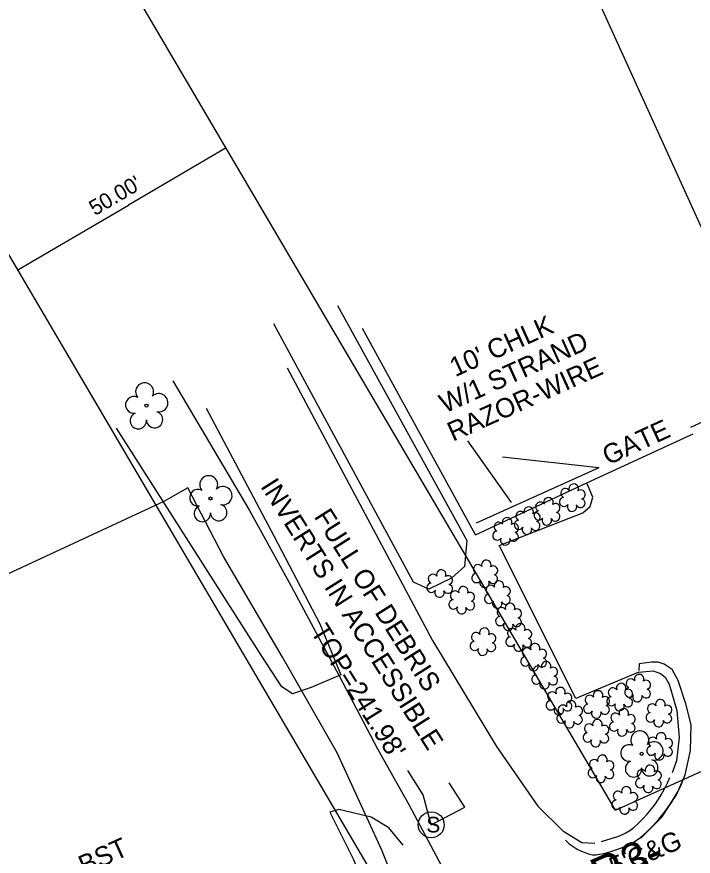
# Model space of a CAD drawing. Extents: x 2100323 to 2109811, y 740376 to 749755.
# Drawn here: x 2107547.7 to 2107687.7, y 746109 to 746282.9 of the extents above; entities that cross this region are included whole.
import ezdxf

# ---------------------------------------------------------------- set-up
doc = ezdxf.new("R2010")
doc.units = 0
for name, color, linetype in [('Exist Building', 7, 'Continuous'), ('Exist Horizontal Alignment Direction Label', 7, 'Continuous'), ('Exist Other Culture Fence Line', 7, 'Continuous'), ('Exist Other Culture Fence Line Leader', 7, 'Continuous'), ('Exist Other Culture Fence Line Text', 7, 'Continuous'), ('Exist Other Culture Gate', 7, 'Continuous'), ('Exist Right of Way Line', 7, 'Continuous'), ('Exist Right of Way Width CELL', 7, 'Continuous'), ('Exist Roads Change in Surface', 7, 'Continuous'), ('Exist Roads Curbs', 7, 'Continuous'), ('Exist Roads EOP', 7, 'Continuous'), ('Exist Roads EOP Other', 7, 'Continuous'), ('Exist Roads EOP Other Text', 7, 'Continuous'), ('Exist Roads EOP Text', 7, 'Continuous'), ('Exist Structure Minor Pipes RCP 15 Inch Invert', 7, 'Continuous'), ('Exist Structure Minor Pipes RCP 15 Inch Leader', 7, 'Continuous'), ('Exist Structure Minor Storm Sewer Manhole CELL', 7, 'Continuous'), ('Exist Structure Minor Storm Sewer Manhole Leader', 7, 'Continuous'), ('Exist Structure Minor Storm Sewer Manhole Text', 7, 'Continuous'), ('Exist Utilities Power UG Cable SUE LOS B', 7, 'Continuous'), ('Exist Utilities Water UG Line SUE LOS B', 7, 'Continuous'), ('Exist Vegetation Shrub CELL', 7, 'Continuous'), ('Exist Vegetation Tree CELL', 7, 'Continuous'), ('Exist Vegetation Woods Line', 7, 'Continuous')]:
    doc.layers.add(name, color=color, linetype=linetype)

msp = doc.modelspace()

# ---------------------------------------------------------------- linework, layer by layer
at = {"layer": 'Exist Building'}
msp.add_lwpolyline([(2107649.54, 746327.06), (2107704.97, 746205.06), (2107812.13, 746253.74), (2107821.93, 746232.17), (2107844.36, 746242.36), (2107835.73, 746261.35), (2107882.31, 746282.51), (2107825.71, 746407.1)], close=True, dxfattribs=at)
at = {"layer": 'Exist Other Culture Fence Line'}
for points in [[(2107687.22, 746197.91), (2107701.66, 746204.54)], [(2107668.22, 746189.51), (2107642.81, 746178.06)]]:
    msp.add_lwpolyline(points, dxfattribs=at)
at = {"layer": 'Exist Other Culture Fence Line Leader'}
msp.add_line((2107650.13, 746182.32), (2107641.05, 746195.12), dxfattribs=at)
at = {"layer": 'Exist Other Culture Gate'}
msp.add_lwpolyline([(2107668.22, 746189.51), (2107648.25, 746191.73)], dxfattribs=at)
at = {"layer": 'Exist Right of Way Line'}
for p, q in [((2107671.67, 746118.57), (2108841.9, 746650.69)), ((2107625.91, 746097.76), (2107452.28, 746393.17)), ((2107671.67, 746118.57), (2107521.49, 746374.1))]:
    msp.add_line(p, q, dxfattribs=at)
at = {"layer": 'Exist Right of Way Width CELL'}
for p in [(2107591.01, 746255.81), (2107547.91, 746230.48)]:
    msp.add_line(p, (2107570.79, 746243.93), dxfattribs=at)
at = {"layer": 'Exist Roads Change in Surface'}
msp.add_lwpolyline([(2107665.71, 746186.38), (2107687.75, 746196.53)], dxfattribs=at)
at = {"layer": 'Exist Roads Curbs'}
for points in [[(2107676.51, 746147.16), (2107679.43, 746147.47), (2107680.99, 746146.88), (2107681.95, 746146.11), (2107682.78, 746144.72), (2107684.33, 746139.26), (2107684.85, 746133.65), (2107684.26, 746128.8), (2107683.39, 746126.33)], [(2107668.79, 746112.12), (2107670.73, 746112.69), (2107672.11, 746113.15), (2107672.99, 746113.51), (2107673.79, 746113.92), (2107674.6, 746114.38), (2107675.44, 746115), (2107676.38, 746115.85), (2107677.36, 746116.87), (2107678.12, 746117.69), (2107678.61, 746118.26), (2107679.01, 746118.76), (2107679.49, 746119.37), (2107680.05, 746120.1), (2107680.59, 746120.89), (2107681.13, 746121.74), (2107681.73, 746122.84), (2107682.49, 746124.39), (2107682.93, 746125.33)]]:
    msp.add_lwpolyline(points, dxfattribs=at)
at = {"layer": 'Exist Roads EOP'}
for points in [[(2107603.7, 746210.21), (2107633.79, 746153.75), (2107647, 746131.78), (2107655.56, 746119.42), (2107660.76, 746114.32), (2107664.66, 746111.91), (2107667.36, 746111.74)], [(2107586.92, 746201.88), (2107600.88, 746175.38), (2107610.42, 746157.17), (2107614.77, 746146.65)], [(2107661.33, 746112.35), (2107662.06, 746111.64), (2107662.86, 746111.03), (2107663.72, 746110.53), (2107664.6, 746110.11), (2107665.48, 746109.74), (2107666.27, 746109.48), (2107666.88, 746109.35), (2107667.11, 746109.33), (2107667.63, 746109.36), (2107668.34, 746109.46), (2107669.23, 746109.62), (2107670.3, 746109.9), (2107671.55, 746110.3), (2107672.87, 746110.79), (2107674.19, 746111.36), (2107675.49, 746112.03), (2107676.81, 746112.93), (2107678.14, 746114.09), (2107679.44, 746115.39), (2107680.65, 746116.74), (2107681.78, 746118.14), (2107682.84, 746119.61), (2107683.82, 746121.16), (2107684.61, 746122.5), (2107685.07, 746123.34), (2107685.35, 746123.97), (2107685.83, 746125.29)]]:
    msp.add_lwpolyline(points, dxfattribs=at)
at = {"layer": 'Exist Roads EOP Other'}
for points in [[(2107642.64, 746175.65), (2107619.24, 746218.39)], [(2107614.77, 746146.65), (2107608.63, 746143.98), (2107604.8, 746142.66), (2107602.58, 746144.16), (2107598.26, 746150.72), (2107568.34, 746197.69)], [(2107642.64, 746175.65), (2107665.71, 746186.38)], [(2107647.55, 746173.44), (2107664.91, 746180.2), (2107666.43, 746181.51), (2107666.98, 746183.45), (2107665.79, 746186.21)], [(2107676.51, 746147.16), (2107663.43, 746141.75), (2107647.55, 746173.44)], [(2107676.87, 746112.78), (2107681.27, 746117.17), (2107684.27, 746121.74), (2107686.05, 746125.93), (2107687.19, 746130.92), (2107687.34, 746136.25), (2107686.25, 746140.61), (2107684.64, 746145.45), (2107683.42, 746147.69), (2107681.74, 746148.84), (2107680.51, 746149.24), (2107679.12, 746149.24), (2107676.58, 746148.92), (2107676.46, 746147.52)], [(2107614.37, 746118.7), (2107612.49, 746118.14), (2107617.35, 746108.53), (2107620.96, 746099.84), (2107533.73, 746059.43), (2107528.89, 746070.42), (2107527.28, 746070.8), (2107522.51, 746068.43), (2107516.73, 746064.97), (2107515.51, 746063.97), (2107515.26, 746062.56), (2107515.46, 746058.87), (2107516.23, 746053.35), (2107518.29, 746047.1), (2107520.46, 746045.3), (2107525.92, 746043.61)], [(2107627.67, 746111.36), (2107624.69, 746114.96), (2107621.03, 746117.14), (2107614.37, 746118.7)]]:
    msp.add_lwpolyline(points, dxfattribs=at)
at = {"layer": 'Exist Structure Minor Pipes RCP 15 Inch Leader'}
msp.add_lwpolyline([(2107633.5, 746115.56), (2107640.43, 746119.2), (2107637.22, 746124.27)], dxfattribs=at)
at = {"layer": 'Exist Structure Minor Storm Sewer Manhole CELL'}
msp.add_circle((2107633.5, 746115.56), 2.69, dxfattribs=at)
at = {"layer": 'Exist Structure Minor Storm Sewer Manhole Leader'}
msp.add_lwpolyline([(2107633.5, 746115.56), (2107631.84, 746121.73), (2107628.67, 746126.82)], dxfattribs=at)
at = {"layer": 'Exist Utilities Power UG Cable SUE LOS B'}
msp.add_lwpolyline([(2107624.04, 746097.71), (2107625.05, 746097.99), (2107627.1, 746099.49), (2107626.72, 746101.67), (2107623.28, 746110.3), (2107614.03, 746130.46), (2107602.7, 746150.31), (2107590.46, 746171.1), (2107583.07, 746185.32), (2107578.15, 746182.49), (2107528, 746159.25), (2107491.83, 746143.05), (2107484.7, 746142.92), (2107474.73, 746143.55), (2107462.64, 746144.39), (2107457.99, 746144.93), (2107454.79, 746145.01)], dxfattribs=at)
at = {"layer": 'Exist Utilities Water UG Line SUE LOS B'}
msp.add_lwpolyline([(2107580.01, 746207.49), (2107595.89, 746180.69), (2107604.46, 746165.13), (2107614.43, 746146.42), (2107622.34, 746131.3), (2107628.84, 746119.77), (2107639.66, 746099.56), (2107647.59, 746086.01), (2107654.08, 746072.38), (2107661.24, 746057.67)], dxfattribs=at)
at = {"layer": 'Exist Vegetation Shrub CELL'}
for p, q in [((2107662.78, 746183.13), (2107662.78, 746183.13)), ((2107657.56, 746180.31), (2107657.56, 746180.31)), ((2107653.44, 746178.38), (2107653.44, 746178.38)), ((2107648.97, 746176.17), (2107648.97, 746176.17)), ((2107644.67, 746167.37), (2107644.67, 746167.37)), ((2107635.34, 746165.36), (2107635.34, 746165.36)), ((2107647.29, 746163.07), (2107647.29, 746163.07)), ((2107639.9, 746161.9), (2107639.9, 746161.9)), ((2107649.58, 746158.46), (2107649.58, 746158.46)), ((2107651.71, 746154.19), (2107651.71, 746154.19)), ((2107644.28, 746153.31), (2107644.28, 746153.31)), ((2107654.8, 746150.11), (2107654.8, 746150.11)), ((2107657.08, 746146.38), (2107657.08, 746146.38)), ((2107676.32, 746143.69), (2107676.32, 746143.69)), ((2107672.61, 746141.84), (2107672.61, 746141.84)), ((2107660.05, 746141), (2107660.05, 746141)), ((2107667.81, 746140.31), (2107667.81, 746140.31)), ((2107662.24, 746138.27), (2107662.24, 746138.27)), ((2107680.72, 746138.51), (2107680.72, 746138.51)), ((2107673.15, 746136.59), (2107673.15, 746136.59)), ((2107667.68, 746134.36), (2107667.68, 746134.36)), ((2107680.87, 746131.61), (2107680.87, 746131.61)), ((2107668.73, 746126.98), (2107668.73, 746126.98)), ((2107678.56, 746124.89), (2107678.56, 746124.89)), ((2107673.66, 746120.43), (2107673.66, 746120.43))]:
    msp.add_line(p, q, dxfattribs=at)
for centre, radius, start, end in [((2107661.3, 746184.26), 0.968, 35.8908, 245.4216), ((2107663.01, 746185.17), 0.99, 334.8391, 200.4717), ((2107664.46, 746184), 0.929, 284.4567, 126.0861), ((2107657.79, 746182.35), 0.99, 334.8391, 200.4717), ((2107660.98, 746182.43), 0.955, 95.1099, 327.9534), ((2107664.42, 746182.2), 0.937, 204.9913, 73.4601), ((2107653.67, 746180.42), 0.99, 334.8391, 200.4717), ((2107656.08, 746181.44), 0.968, 35.8908, 245.4216), ((2107659.23, 746181.18), 0.929, 284.4567, 126.0861), ((2107662.66, 746181.45), 0.984, 151.2797, 21.387), ((2107651.96, 746179.51), 0.968, 35.8908, 245.4216), ((2107655.12, 746179.25), 0.929, 284.4567, 126.0861), ((2107655.76, 746179.61), 0.955, 95.1099, 327.9534), ((2107659.2, 746179.38), 0.937, 204.9913, 73.4601), ((2107647.48, 746177.29), 0.968, 35.8908, 245.4216), ((2107649.2, 746178.21), 0.99, 334.8391, 200.4717), ((2107650.64, 746177.03), 0.929, 284.4567, 126.0861), ((2107651.64, 746177.68), 0.955, 95.1099, 327.9534), ((2107655.08, 746177.46), 0.937, 204.9913, 73.4601), ((2107657.43, 746178.63), 0.984, 151.2797, 21.387), ((2107647.17, 746175.46), 0.955, 95.1099, 327.9534), ((2107650.6, 746175.24), 0.937, 204.9913, 73.4601), ((2107653.32, 746176.7), 0.984, 151.2797, 21.387), ((2107648.84, 746174.48), 0.984, 151.2797, 21.387), ((2107643.19, 746168.5), 0.968, 35.8908, 245.4216), ((2107644.9, 746169.41), 0.99, 334.8391, 200.4717), ((2107646.34, 746168.24), 0.929, 284.4567, 126.0861), ((2107633.85, 746166.48), 0.968, 35.8908, 245.4216), ((2107635.57, 746167.4), 0.99, 334.8391, 200.4717), ((2107642.87, 746166.67), 0.955, 95.1099, 327.9534), ((2107637.01, 746166.23), 0.929, 284.4567, 126.0861), ((2107644.54, 746165.69), 0.984, 151.2797, 21.387), ((2107646.31, 746166.45), 0.937, 204.9913, 73.4601), ((2107647.52, 746165.11), 0.99, 334.8391, 200.4717), ((2107633.54, 746164.65), 0.955, 95.1099, 327.9534), ((2107635.21, 746163.67), 0.984, 151.2797, 21.387), ((2107636.97, 746164.43), 0.937, 204.9913, 73.4601), ((2107638.42, 746163.03), 0.968, 35.8908, 245.4216), ((2107640.13, 746163.94), 0.99, 334.8391, 200.4717), ((2107645.81, 746164.2), 0.968, 35.8908, 245.4216), ((2107648.96, 746163.94), 0.929, 284.4567, 126.0861), ((2107641.57, 746162.77), 0.929, 284.4567, 126.0861), ((2107645.49, 746162.37), 0.955, 95.1099, 327.9534), ((2107648.93, 746162.14), 0.937, 204.9913, 73.4601), ((2107638.1, 746161.2), 0.955, 95.1099, 327.9534), ((2107639.77, 746160.22), 0.984, 151.2797, 21.387), ((2107641.54, 746160.97), 0.937, 204.9913, 73.4601), ((2107647.16, 746161.39), 0.984, 151.2797, 21.387), ((2107648.1, 746159.59), 0.968, 35.8908, 245.4216), ((2107649.81, 746160.5), 0.99, 334.8391, 200.4717), ((2107651.26, 746159.33), 0.929, 284.4567, 126.0861), ((2107647.78, 746157.76), 0.955, 95.1099, 327.9534), ((2107649.46, 746156.78), 0.984, 151.2797, 21.387), ((2107651.22, 746157.53), 0.937, 204.9913, 73.4601), ((2107651.94, 746156.23), 0.99, 334.8391, 200.4717), ((2107642.8, 746154.43), 0.968, 35.8908, 245.4216), ((2107644.51, 746155.35), 0.99, 334.8391, 200.4717), ((2107650.23, 746155.31), 0.968, 35.8908, 245.4216), ((2107653.38, 746155.05), 0.929, 284.4567, 126.0861), ((2107642.48, 746152.6), 0.955, 95.1099, 327.9534), ((2107645.95, 746154.18), 0.929, 284.4567, 126.0861), ((2107649.91, 746153.48), 0.955, 95.1099, 327.9534), ((2107653.35, 746153.26), 0.937, 204.9913, 73.4601), ((2107644.15, 746151.62), 0.984, 151.2797, 21.387), ((2107645.92, 746152.38), 0.937, 204.9913, 73.4601), ((2107651.58, 746152.5), 0.984, 151.2797, 21.387), ((2107653.32, 746151.24), 0.968, 35.8908, 245.4216), ((2107655.03, 746152.15), 0.99, 334.8391, 200.4717), ((2107656.48, 746150.98), 0.929, 284.4567, 126.0861), ((2107653, 746149.4), 0.955, 95.1099, 327.9534), ((2107656.44, 746149.18), 0.937, 204.9913, 73.4601), ((2107654.68, 746148.42), 0.984, 151.2797, 21.387), ((2107655.6, 746147.51), 0.968, 35.8908, 245.4216), ((2107657.31, 746148.42), 0.99, 334.8391, 200.4717), ((2107655.28, 746145.67), 0.955, 95.1099, 327.9534), ((2107658.75, 746147.25), 0.929, 284.4567, 126.0861), ((2107676.55, 746145.73), 0.99, 334.8391, 200.4717), ((2107656.95, 746144.69), 0.984, 151.2797, 21.387), ((2107658.72, 746145.45), 0.937, 204.9913, 73.4601), ((2107672.84, 746143.88), 0.99, 334.8391, 200.4717), ((2107674.84, 746144.82), 0.968, 35.8908, 245.4216), ((2107677.99, 746144.56), 0.929, 284.4567, 126.0861), ((2107658.56, 746142.12), 0.968, 35.8908, 245.4216), ((2107660.27, 746143.04), 0.99, 334.8391, 200.4717), ((2107668.04, 746142.35), 0.99, 334.8391, 200.4717), ((2107671.13, 746142.97), 0.968, 35.8908, 245.4216), ((2107674.52, 746142.98), 0.955, 95.1099, 327.9534), ((2107674.28, 746142.71), 0.929, 284.4567, 126.0861), ((2107677.96, 746142.76), 0.937, 204.9913, 73.4601), ((2107661.72, 746141.87), 0.929, 284.4567, 126.0861), ((2107666.33, 746141.44), 0.968, 35.8908, 245.4216), ((2107669.48, 746141.18), 0.929, 284.4567, 126.0861), ((2107670.81, 746141.14), 0.955, 95.1099, 327.9534), ((2107674.25, 746140.91), 0.937, 204.9913, 73.4601), ((2107676.19, 746142.01), 0.984, 151.2797, 21.387), ((2107680.95, 746140.55), 0.99, 334.8391, 200.4717), ((2107658.25, 746140.29), 0.955, 95.1099, 327.9534), ((2107659.92, 746139.31), 0.984, 151.2797, 21.387), ((2107660.75, 746139.4), 0.968, 35.8908, 245.4216), ((2107661.68, 746140.07), 0.937, 204.9913, 73.4601), ((2107662.47, 746140.31), 0.99, 334.8391, 200.4717), ((2107663.91, 746139.14), 0.929, 284.4567, 126.0861), ((2107666.01, 746139.6), 0.955, 95.1099, 327.9534), ((2107669.45, 746139.38), 0.937, 204.9913, 73.4601), ((2107672.48, 746140.16), 0.984, 151.2797, 21.387), ((2107673.38, 746138.63), 0.99, 334.8391, 200.4717), ((2107679.24, 746139.63), 0.968, 35.8908, 245.4216), ((2107682.39, 746139.38), 0.929, 284.4567, 126.0861), ((2107660.44, 746137.57), 0.955, 95.1099, 327.9534), ((2107663.87, 746137.34), 0.937, 204.9913, 73.4601), ((2107667.68, 746138.62), 0.984, 151.2797, 21.387), ((2107671.67, 746137.72), 0.968, 35.8908, 245.4216), ((2107674.83, 746137.46), 0.929, 284.4567, 126.0861), ((2107678.92, 746137.8), 0.955, 95.1099, 327.9534), ((2107682.36, 746137.58), 0.937, 204.9913, 73.4601), ((2107662.11, 746136.59), 0.984, 151.2797, 21.387), ((2107666.2, 746135.49), 0.968, 35.8908, 245.4216), ((2107667.91, 746136.4), 0.99, 334.8391, 200.4717), ((2107669.35, 746135.23), 0.929, 284.4567, 126.0861), ((2107671.35, 746135.89), 0.955, 95.1099, 327.9534), ((2107674.79, 746135.66), 0.937, 204.9913, 73.4601), ((2107680.59, 746136.82), 0.984, 151.2797, 21.387), ((2107665.88, 746133.65), 0.955, 95.1099, 327.9534), ((2107673.03, 746134.91), 0.984, 151.2797, 21.387), ((2107681.09, 746133.65), 0.99, 334.8391, 200.4717), ((2107667.55, 746132.68), 0.984, 151.2797, 21.387), ((2107669.32, 746133.43), 0.937, 204.9913, 73.4601), ((2107679.38, 746132.74), 0.968, 35.8908, 245.4216), ((2107682.54, 746132.48), 0.929, 284.4567, 126.0861), ((2107679.07, 746130.91), 0.955, 95.1099, 327.9534), ((2107682.5, 746130.69), 0.937, 204.9913, 73.4601), ((2107668.95, 746129.02), 0.99, 334.8391, 200.4717), ((2107680.74, 746129.93), 0.984, 151.2797, 21.387), ((2107667.24, 746128.1), 0.968, 35.8908, 245.4216), ((2107670.4, 746127.85), 0.929, 284.4567, 126.0861), ((2107678.79, 746126.93), 0.99, 334.8391, 200.4717), ((2107666.93, 746126.27), 0.955, 95.1099, 327.9534), ((2107668.6, 746125.29), 0.984, 151.2797, 21.387), ((2107670.36, 746126.05), 0.937, 204.9913, 73.4601), ((2107677.08, 746126.02), 0.968, 35.8908, 245.4216), ((2107680.23, 746125.76), 0.929, 284.4567, 126.0861), ((2107676.76, 746124.19), 0.955, 95.1099, 327.9534), ((2107680.2, 746123.97), 0.937, 204.9913, 73.4601), ((2107672.17, 746121.56), 0.968, 35.8908, 245.4216), ((2107673.88, 746122.47), 0.99, 334.8391, 200.4717), ((2107675.33, 746121.3), 0.929, 284.4567, 126.0861), ((2107678.43, 746123.21), 0.984, 151.2797, 21.387), ((2107671.85, 746119.72), 0.955, 95.1099, 327.9534), ((2107673.53, 746118.74), 0.984, 151.2797, 21.387), ((2107675.29, 746119.5), 0.937, 204.9913, 73.4601)]:
    msp.add_arc(centre, radius, start, end, dxfattribs=at)
at = {"layer": 'Exist Vegetation Tree CELL'}
for p, q in [((2107574.54, 746202.38), (2107574.54, 746202.38)), ((2107587.8, 746183.14), (2107587.8, 746183.14)), ((2107677.08, 746130.26), (2107677.08, 746130.26))]:
    msp.add_line(p, q, dxfattribs=at)
for centre in [(2107574.54, 746202.38), (2107587.8, 746183.14), (2107677.08, 746130.26)]:
    msp.add_circle(centre, 0.326, dxfattribs=at)
for centre, radius, start, end in [((2107574.15, 746205.25), 1.86, 330.1651, 219.7134), ((2107571.93, 746202.53), 1.73, 62.6636, 279.3457), ((2107577.08, 746202.97), 1.9, 257.1011, 134.1999), ((2107572.83, 746199.26), 1.69, 111.5671, 6.231), ((2107576.21, 746199.48), 1.7, 181.2822, 74.56), ((2107587.42, 746186.02), 1.86, 330.1651, 219.7134), ((2107585.2, 746183.3), 1.73, 62.6636, 279.3457), ((2107590.35, 746183.73), 1.9, 257.1011, 134.1999), ((2107586.1, 746180.02), 1.69, 111.5671, 6.231), ((2107589.48, 746180.24), 1.7, 181.2822, 74.56), ((2107676.69, 746133.14), 1.86, 330.1651, 219.7134), ((2107679.63, 746130.85), 1.9, 257.1011, 134.1999), ((2107674.47, 746130.42), 1.73, 62.6636, 279.3457), ((2107675.38, 746127.14), 1.69, 111.5671, 6.231), ((2107678.75, 746127.36), 1.7, 181.2822, 74.56)]:
    msp.add_arc(centre, radius, start, end, dxfattribs=at)
at = {"layer": 'Exist Vegetation Woods Line'}
msp.add_lwpolyline([(2107614.08, 746223.11), (2107640.86, 746174.44), (2107640.36, 746169.09), (2107637.69, 746166.64), (2107633, 746164.33), (2107629.83, 746165.82), (2107600.9, 746219.32)], dxfattribs=at)

# ---------------------------------------------------------------- texts
at = {"layer": 'Exist Horizontal Alignment Direction Label'}
msp.add_text('-SR3-', height=7, rotation=23.8779, dxfattribs=at).set_placement((2107659.98, 746097.7))
at = {"layer": 'Exist Other Culture Fence Line Text'}
for s, rotation, p in [("10' CHLK", 24.2561, (2107638.47, 746208.27)), ('W/1 STRAND', 24.2561, (2107636.34, 746200.73)), ('RAZOR-WIRE', 24.2561, (2107637.99, 746194.89)), ('GATE', 24.6763, (2107670.1, 746189.97))]:
    msp.add_text(s, height=4, rotation=rotation, dxfattribs=at).set_placement(p)
at = {"layer": 'Exist Right of Way Width CELL'}
msp.add_text("50.00'", height=3.2, rotation=30.4444, dxfattribs=at).set_placement((2107563.85, 746241.62))
at = {"layer": 'Exist Roads EOP Other Text'}
msp.add_text('BST', height=4, rotation=24.3849, dxfattribs=at).set_placement((2107561.61, 746105.11))
at = {"layer": 'Exist Roads EOP Text'}
msp.add_text("2.5'C&G", height=4, rotation=22.9982, dxfattribs=at).set_placement((2107667.34, 746103.04))
at = {"layer": 'Exist Structure Minor Pipes RCP 15 Inch Invert'}
for s, p in [('INVERTS IN ACCESSIBLE', (2107598.03, 746185.68)), ('FULL OF DEBRIS', (2107609.11, 746179.41))]:
    msp.add_text(s, height=4, rotation=302.347, dxfattribs=at).set_placement(p)
at = {"layer": 'Exist Structure Minor Storm Sewer Manhole CELL'}
msp.add_text('S', height=3.25, dxfattribs=at).set_placement((2107632.47, 746113.96))
at = {"layer": 'Exist Structure Minor Storm Sewer Manhole Text'}
msp.add_text("TOP=241.98'", height=4, rotation=301.9061, dxfattribs=at).set_placement((2107608.41, 746155.59))

doc.saveas('drawing.dxf')
